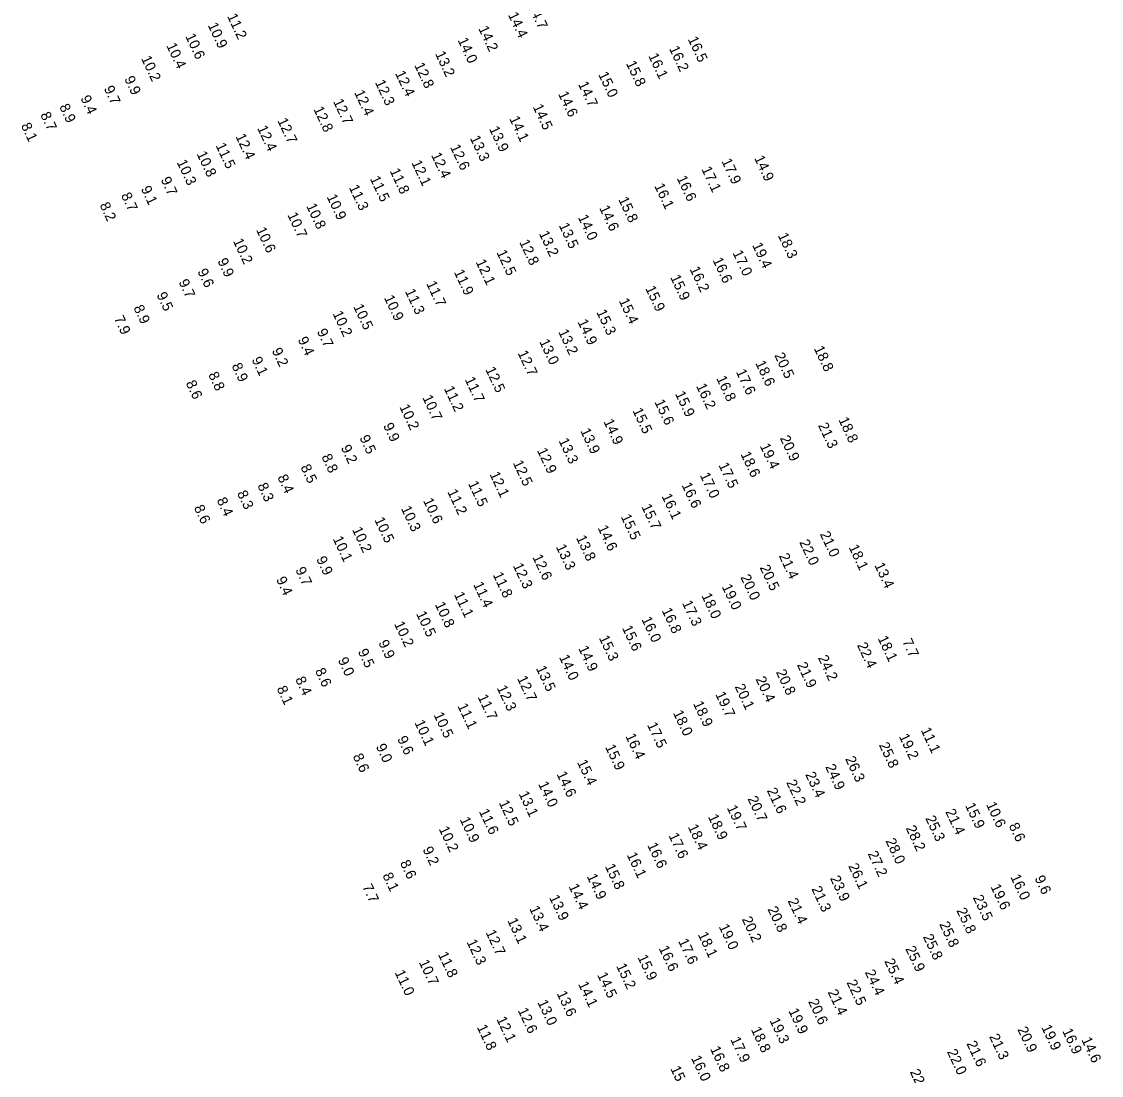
# Model space of a CAD drawing. Extents: x 1023796 to 1112670, y 656573 to 837340.
# Drawn here: x 1028839 to 1029364, y 832043 to 832555 of the extents above; entities that cross this region are included whole.
import ezdxf

# ---------------------------------------------------------------- set-up
doc = ezdxf.new("R2010")
doc.units = 0
doc.layers.add('V-TOPO-SOUN', color=7, linetype='Continuous')

msp = doc.modelspace()

# ---------------------------------------------------------------- texts
at = {"layer": 'V-TOPO-SOUN'}
for s, p in [('14.4 ', (1029075.38, 832558.56)), ('14.7 ', (1029085.02, 832562.8)), ('10.9 ', (1028929.45, 832553.48)), ('11.2 ', (1028938.86, 832557.88)), ('10.6 ', (1028918.52, 832548.17)), ('14.2 ', (1029060.95, 832551.9)), ('10.4 ', (1028909.31, 832543.6)), ('14.0 ', (1029050.91, 832546.21)), ('16.5 ', (1029162.73, 832546.75)), ('10.2 ', (1028897.04, 832537.37)), ('13.2 ', (1029039.95, 832539.59)), ('16.1 ', (1029143.54, 832538.62)), ('16.2 ', (1029153.65, 832542.16)), ('12.8 ', (1029029.82, 832534.05)), ('15.8 ', (1029132.72, 832534.91)), ('9.9', (1028888.89, 832527.44)), ('12.4 ', (1029020.49, 832530.1)), ('15.0 ', (1029119.21, 832529.59)), ('9.7', (1028878.94, 832522.73)), ('12.3 ', (1029010.72, 832525.67)), ('14.7 ', (1029109.4, 832524.88)), ('9.4', (1028867.56, 832518.07)), ('12.7 ', (1028990.38, 832516.42)), ('12.4 ', (1029000.63, 832520.73)), ('14.6 ', (1029099.72, 832520.11)), ('8.9', (1028857.27, 832513.91)), ('12.8 ', (1028980.79, 832512.74)), ('14.5 ', (1029087.4, 832513.85)), ('8.7', (1028848.04, 832509.99)), ('12.7 ', (1028963.28, 832507.11)), ('14.1 ', (1029075.98, 832508.09)), ('8.1', (1028838.65, 832504.72)), ('12.4 ', (1028953.47, 832503.46)), ('13.9 ', (1029066.16, 832503.12)), ('12.4 ', (1028942.93, 832499.47)), ('13.3 ', (1029056.85, 832498.57)), ('10.8 ', (1028924.04, 832490.95)), ('11.5 ', (1028933.28, 832495.01)), ('12.4 ', (1029038.01, 832490.33)), ('12.6 ', (1029047.21, 832494.25)), ('10.3 ', (1028914.37, 832486.88)), ('12.1 ', (1029028.47, 832486.62)), ('17.9 ', (1029179.1, 832487.44)), ('14.9 ', (1029195.02, 832488.9)), ('11.8 ', (1029017.88, 832482.66)), ('17.1 ', (1029169.36, 832483.53)), ('9.7', (1028906.59, 832478.45)), ('11.3 ', (1028998.03, 832474.65)), ('11.5 ', (1029008.27, 832478.91)), ('16.1 ', (1029146.46, 832475.35)), ('16.6 ', (1029157.39, 832479.1)), ('8.7', (1028887.29, 832470.81)), ('9.1', (1028896.94, 832474.03)), ('10.9 ', (1028987.25, 832470.05)), ('8.2', (1028876.86, 832466.09)), ('10.8 ', (1028977.3, 832465.61)), ('14.6 ', (1029119.73, 832464.61)), ('15.8 ', (1029128.97, 832468.78)), ('10.7 ', (1028968.17, 832461.24)), ('14.0 ', (1029109.36, 832460.13)), ('10.6 ', (1028952.92, 832454.07)), ('13.5 ', (1029100.07, 832456.14)), ('10.2 ', (1028941.72, 832448.57)), ('13.2 ', (1029090.4, 832452.22)), ('18.3 ', (1029206.52, 832451.29)), ('12.5 ', (1029069.78, 832443.01)), ('12.8 ', (1029080.84, 832448.02)), ('19.4 ', (1029194.05, 832446.53)), ('9.9', (1028934.18, 832438.91)), ('12.1 ', (1029059.65, 832438.42)), ('16.6 ', (1029174.79, 832439.3)), ('17.0 ', (1029184.52, 832442.81)), ('9.6', (1028924.43, 832433.82)), ('11.9 ', (1029049.08, 832433.47)), ('16.2 ', (1029163.64, 832434.94)), ('9.7', (1028915.26, 832428.68)), ('11.7 ', (1029035.64, 832427.87)), ('15.9 ', (1029154.22, 832430.92)), ('9.5', (1028904.57, 832422.41)), ('11.3 ', (1029025.3, 832424.1)), ('15.9 ', (1029142.1, 832425.55)), ('10.5 ', (1029000.16, 832416.67)), ('10.9 ', (1029015.09, 832421)), ('15.4 ', (1029129.23, 832419.49)), ('7.9', (1028883.86, 832410.96)), ('8.9', (1028893.33, 832416.15)), ('10.2 ', (1028990.12, 832413.33)), ('15.3 ', (1029118.31, 832414.03)), ('14.9 ', (1029109.16, 832409.26)), ('9.4', (1028973.16, 832400.7)), ('9.7', (1028982.46, 832404.63)), ('13.2 ', (1029099.8, 832404.45)), ('13.0 ', (1029090.56, 832399.64)), ('18.8 ', (1029224.01, 832396.33)), ('9.1', (1028950.77, 832390.97)), ('9.2', (1028960.57, 832395.31)), ('12.7 ', (1029080.06, 832394.1)), ('20.5 ', (1029204.83, 832393.02)), ('8.9', (1028941.03, 832387.95)), ('12.5 ', (1029064.36, 832386.13)), ('18.6 ', (1029195.58, 832389.19)), ('8.8', (1028929.66, 832383.62)), ('11.7 ', (1029054.37, 832381.26)), ('16.8 ', (1029176.6, 832381.8)), ('17.6 ', (1029186.13, 832385)), ('8.6', (1028918.77, 832379.51)), ('11.2 ', (1029044.23, 832376.83)), ('16.2 ', (1029166.79, 832378.06)), ('10.7 ', (1029033.76, 832372.44)), ('15.6 ', (1029146.54, 832370.32)), ('15.9 ', (1029156.55, 832374.31)), ('10.2 ', (1029022.61, 832367.94)), ('15.5 ', (1029135.86, 832366.16)), ('9.9', (1029014.7, 832358.84)), ('14.9 ', (1029121.77, 832360.79)), ('21.3 ', (1029226.07, 832358.97)), ('18.8 ', (1029235.96, 832361.7)), ('13.9 ', (1029110.5, 832356.32)), ('9.2', (1028994.11, 832348.16)), ('9.5', (1029003.17, 832352.93)), ('13.3 ', (1029099.93, 832351.49)), ('19.4 ', (1029197.75, 832348.94)), ('20.9 ', (1029207.49, 832352.76)), ('8.8', (1028984.71, 832343.69)), ('12.9 ', (1029089.47, 832346.73)), ('18.6 ', (1029188.4, 832344.93)), ('8.5', (1028974.52, 832338.65)), ('12.5 ', (1029077.72, 832340.7)), ('17.5 ', (1029177.67, 832339.62)), ('8.4', (1028963.29, 832333.72)), ('12.1 ', (1029066.4, 832335.17)), ('17.0 ', (1029168.59, 832334.74)), ('8.3', (1028953.57, 832329.68)), ('11.5 ', (1029055.96, 832330.68)), ('16.6 ', (1029159.75, 832329.92)), ('8.4', (1028933.76, 832322.61)), ('8.3', (1028943.67, 832325.96)), ('10.6 ', (1029034.11, 832322.35)), ('11.2 ', (1029045.89, 832326.65)), ('16.1 ', (1029150.01, 832324.5)), ('8.6', (1028922.7, 832318.94)), ('10.3 ', (1029023.37, 832318.53)), ('15.7 ', (1029140.18, 832319.44)), ('10.5 ', (1029010.44, 832313.04)), ('15.5 ', (1029130.19, 832314.52)), ('10.2 ', (1028999.6, 832308.31)), ('14.6 ', (1029118.94, 832309.13)), ('21.0 ', (1029226.92, 832306.14)), ('10.1 ', (1028990.21, 832303.81)), ('13.8 ', (1029108.44, 832304.25)), ('22.0 ', (1029216.93, 832302.13)), ('13.3 ', (1029098.65, 832299.87)), ('18.1 ', (1029240.91, 832299.75)), ('9.9', (1028982.18, 832293.96)), ('12.3 ', (1029077.74, 832290.76)), ('12.6 ', (1029087.22, 832294.91)), ('21.4 ', (1029207, 832295.48)), ('13.4 ', (1029253.43, 832290.95)), ('9.7', (1028972.02, 832288.76)), ('11.8 ', (1029068, 832286.34)), ('20.0 ', (1029188.31, 832285.17)), ('20.5 ', (1029197.71, 832289.83)), ('9.4', (1028962.64, 832284.1)), ('11.4 ', (1029058.45, 832281.61)), ('19.0 ', (1029179.29, 832280.5)), ('11.1 ', (1029049.1, 832276.73)), ('18.0 ', (1029169.38, 832276.16)), ('10.8 ', (1029039.83, 832271.85)), ('17.3 ', (1029159.96, 832272.59)), ('10.5 ', (1029030.72, 832267.35)), ('16.0 ', (1029140.22, 832264.69)), ('16.8 ', (1029150.08, 832268.99)), ('10.2 ', (1029020.02, 832262.4)), ('15.6 ', (1029130.79, 832260.44)), ('15.3 ', (1029119.54, 832255.61)), ('18.1 ', (1029255.05, 832255.38)), ('7.7', (1029266.98, 832253.89)), ('9.5', (1029002.41, 832249)), ('9.9', (1029012.36, 832253.31)), ('14.9 ', (1029109.49, 832250.57)), ('22.4 ', (1029244.99, 832252.12)), ('9.0', (1028992.68, 832244.89)), ('14.0 ', (1029100.17, 832246.23)), ('24.2 ', (1029226.04, 832245.94)), ('8.6', (1028981.58, 832239.63)), ('13.5 ', (1029088.93, 832240.85)), ('20.8 ', (1029205.57, 832239.02)), ('21.9 ', (1029215.79, 832242.53)), ('8.4', (1028971.94, 832235.5)), ('12.7 ', (1029079.78, 832235.92)), ('20.4 ', (1029195.69, 832235.59)), ('8.1', (1028962.94, 832230.98)), ('12.3 ', (1029069.91, 832231.32)), ('19.7 ', (1029176.12, 832228.23)), ('20.1 ', (1029185.54, 832231.94)), ('11.1 ', (1029050.81, 832222.55)), ('11.7 ', (1029060.62, 832226.9)), ('18.9 ', (1029165.34, 832223.65)), ('10.5 ', (1029039.21, 832218.21)), ('18.0 ', (1029155.54, 832219.2)), ('10.1 ', (1029029.9, 832214.47)), ('17.5 ', (1029142.96, 832213.34)), ('9.6', (1029021.49, 832206.61)), ('16.4 ', (1029132.41, 832207.91)), ('19.2 ', (1029265.36, 832207.74)), ('11.1 ', (1029275.97, 832210.83)), ('9.0', (1029011.13, 832202.86)), ('15.9 ', (1029122.56, 832202.57)), ('25.8 ', (1029255.65, 832203.57)), ('8.6', (1028999.92, 832198.09)), ('26.3 ', (1029239.24, 832196.78)), ('15.4 ', (1029108.93, 832195.15)), ('24.9 ', (1029229.55, 832192.95)), ('14.6 ', (1029098.96, 832189.43)), ('23.4 ', (1029219.84, 832189.2)), ('14.0 ', (1029090.03, 832184.58)), ('21.6 ', (1029201.17, 832181.42)), ('22.2 ', (1029210.59, 832185.38)), ('12.5 ', (1029070.92, 832175.45)), ('13.1 ', (1029080.54, 832179.83)), ('20.7 ', (1029191.79, 832177.42)), ('11.6 ', (1029061.23, 832171.27)), ('19.7 ', (1029181.73, 832173.03)), ('21.4 ', (1029287.9, 832171.16)), ('15.9 ', (1029297.53, 832174.16)), ('10.6 ', (1029307.74, 832174.62)), ('10.9 ', (1029051.91, 832167.31)), ('18.9 ', (1029172.57, 832168.64)), ('25.3 ', (1029278.19, 832167.93)), ('10.2 ', (1029041.72, 832162.76)), ('17.6 ', (1029153.38, 832159.55)), ('18.4 ', (1029162.78, 832163.74)), ('28.2 ', (1029268.68, 832163.16)), ('8.6', (1029318.77, 832164.37)), ('16.6 ', (1029143.07, 832154.83)), ('28.0 ', (1029258.85, 832156.92)), ('9.2', (1029033.85, 832152.85)), ('16.1 ', (1029133.08, 832150.15)), ('27.2 ', (1029250.18, 832150.74)), ('8.6', (1029022.84, 832146.28)), ('15.8 ', (1029122.46, 832144.56)), ('26.1 ', (1029240.72, 832144.72)), ('8.1', (1029014.36, 832140.19)), ('14.9 ', (1029113.65, 832139.69)), ('23.9 ', (1029231.89, 832138.76)), ('16.0 ', (1029319.54, 832139.4)), ('9.6', (1029331.3, 832138.81)), ('7.7', (1029004.55, 832134.68)), ('14.4 ', (1029104.82, 832134.81)), ('21.3 ', (1029222.83, 832133.61)), ('19.6 ', (1029309.89, 832134.66)), ('13.9 ', (1029095.35, 832129.42)), ('21.4 ', (1029211.28, 832127.78)), ('23.5 ', (1029301.33, 832129.36)), ('13.4 ', (1029085.68, 832124.09)), ('20.8 ', (1029201.5, 832123.75)), ('25.8 ', (1029293.29, 832123.1)), ('13.1 ', (1029075.04, 832118.19)), ('20.2 ', (1029189.01, 832118.88)), ('12.7 ', (1029064.49, 832112.45)), ('19.0 ', (1029177.8, 832115.24)), ('25.8 ', (1029284.98, 832116.43)), ('12.3 ', (1029055.23, 832107.81)), ('17.6 ', (1029158.1, 832108.16)), ('18.1 ', (1029167.65, 832111.4)), ('25.8 ', (1029277.05, 832110.31)), ('16.6 ', (1029148.6, 832104.74)), ('25.9 ', (1029268.46, 832104.55)), ('10.7 ', (1029032.04, 832097.94)), ('11.8 ', (1029041.36, 832101.72)), ('15.9 ', (1029138.31, 832100.36)), ('25.4 ', (1029258.27, 832098.43)), ('11.0 ', (1029020.32, 832092.93)), ('14.5 ', (1029118.7, 832091.79)), ('15.2 ', (1029127.95, 832096.12)), ('24.4 ', (1029248.82, 832093.06)), ('14.1 ', (1029109.44, 832087.33)), ('22.5 ', (1029239.89, 832088.16)), ('13.6 ', (1029099.05, 832082.75)), ('21.4 ', (1029230.73, 832083.44)), ('13.0 ', (1029089.69, 832078.43)), ('20.6 ', (1029221.25, 832078.82)), ('12.1 ', (1029069.75, 832070.28)), ('12.6 ', (1029080.11, 832074.56)), ('19.9 ', (1029211.65, 832074.28)), ('11.8 ', (1029060.25, 832066.36)), ('18.8 ', (1029193.45, 832065.26)), ('19.3 ', (1029202.49, 832069.63)), ('20.9 ', (1029322.96, 832065.31)), ('19.9 ', (1029334.59, 832066.32)), ('17.9 ', (1029183.42, 832060.41)), ('21.3 ', (1029309.22, 832061.82)), ('16.9 ', (1029344.74, 832064.52)), ('14.6 ', (1029354.06, 832060.29)), ('16.8 ', (1029173.58, 832055.88)), ('22.0 ', (1029288.71, 832054.42)), ('21.6 ', (1029298.18, 832058.42)), ('16.0 ', (1029164.32, 832051.32)), ('15.4 ', (1029154.27, 832046.25)), ('22.1 ', (1029270.66, 832044.64))]:
    msp.add_text(s, height=5, rotation=295, dxfattribs=at).set_placement(p)

doc.saveas('drawing.dxf')
